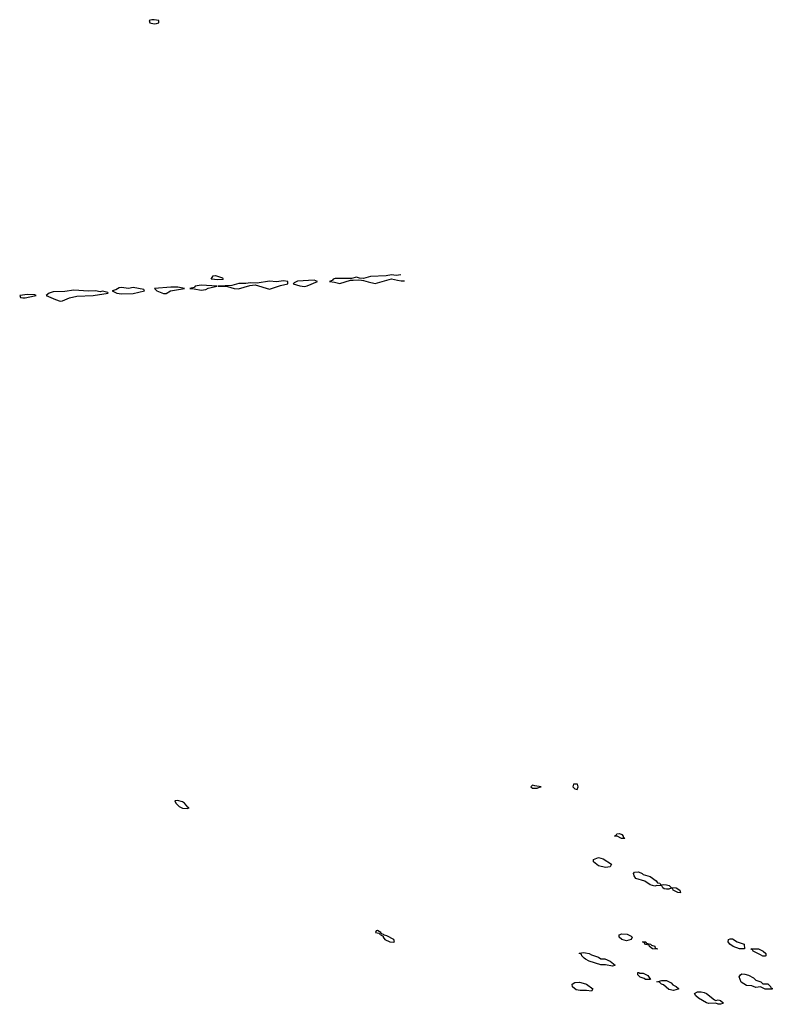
# Model space of a CAD drawing. Header units: inches. Extents: x 2710751 to 2829008, y 857003 to 965602.
# Tile 261 of 320: x 2755185 to 2761590, y 943838 to 952217. Entities that reach past the tile are written whole.
import ezdxf

# ---------------------------------------------------------------- set-up
doc = ezdxf.new("R2010")
doc.units = ezdxf.units.IN
doc.header["$MEASUREMENT"] = 0
for name, color, linetype in [('C7954', 7, 'Continuous'), ('C7955', 7, 'Continuous'), ('C7964', 7, 'Continuous')]:
    doc.layers.add(name, color=color, linetype=linetype)

msp = doc.modelspace()

# ---------------------------------------------------------------- linework, layer by layer
at = {"layer": 'C7954', "color": 2, "elevation": 14}
for points in [[(2756150, 949938), (2756110, 949929.6), (2756050, 949938), (2756030, 949935.1), (2756002.4, 949917.6), (2755972, 949910), (2756010.7, 949890.7), (2756050, 949883), (2756150, 949888), (2756248, 949910), (2756242, 949922)], [(2756470, 949941.3), (2756332, 949930), (2756352, 949910), (2756410, 949886), (2756430, 949886.8), (2756469.5, 949910.5), (2756586, 949930), (2756530, 949939.5)], [(2756730, 949957.7), (2756678, 949950), (2756670, 949938), (2756634, 949930), (2756670, 949927.7), (2756730, 949914.8), (2756770, 949920.7), (2756790, 949931), (2756866, 949950)], [(2757430, 949994.3), (2757370, 949985.6), (2757310, 949992.6), (2757204.4, 949975.6), (2757150, 949978.4), (2757110, 949972.2), (2757050, 949972), (2756990, 949956.2), (2756874, 949950), (2756953.6, 949946.4), (2757010, 949930.8), (2757047.5, 949927.5), (2757143.7, 949956.3), (2757190, 949960.7), (2757310, 949922.8), (2757405.1, 949954.9), (2757466, 949970), (2757468, 949990)], [(2757690, 949999.3), (2757549.2, 949990.8), (2757521, 949979), (2757512, 949970), (2757570, 949950.8), (2757610, 949947.3), (2757630, 949951), (2757718, 949990)], [(2755250, 949879.5), (2755184.7, 949870), (2755192, 949852), (2755211.1, 949851.1), (2755230, 949851), (2755310, 949868), (2755326, 949870), (2755314.6, 949874.6)], [(2755644.8, 949915.2), (2755570, 949903.5), (2755470, 949899.7), (2755436, 949890), (2755411.3, 949870), (2755490, 949834.8), (2755530, 949822), (2755550, 949824.7), (2755608, 949850), (2755670, 949864.9), (2755809.3, 949870.7), (2755938, 949890), (2755934.6, 949894.6), (2755890, 949908), (2755870, 949902), (2755829.1, 949909.1), (2755770, 949907)], [(2759550, 945704), (2759536, 945690), (2759550, 945676), (2759590, 945676), (2759610, 945684.9), (2759622, 945690), (2759570, 945697)], [(2759931, 945711), (2759898, 945710), (2759891, 945690), (2759910, 945671), (2759930, 945664.7), (2759936.3, 945690)], [(2756526.4, 945573.6), (2756506, 945570), (2756514, 945550), (2756542.3, 945522.3), (2756570, 945508.2), (2756610, 945504.9), (2756628, 945510), (2756615.5, 945515.5), (2756587, 945550), (2756570, 945561.3)], [(2758230, 944466), (2758218, 944462), (2758214, 944450), (2758242, 944442), (2758250, 944434), (2758258, 944438), (2758254, 944430), (2758278, 944418), (2758278, 944410), (2758292, 944390), (2758334, 944370), (2758370, 944366), (2758374, 944370), (2758368, 944390), (2758310, 944422), (2758286, 944426), (2758286, 944430), (2758260.4, 944440.4), (2758258, 944450)]]:
    msp.add_lwpolyline(points, close=True, dxfattribs=at)
at = {"layer": 'C7954', "color": 2}
for points, elevation in [([(2757845.6, 950000), (2757843.6, 949996.4), (2757822, 949990), (2757864.5, 949984.5), (2757910, 949971), (2758000.9, 949999.1), (2758021.6, 950000)], 14), ([(2758095, 950000), (2758110, 949998.8), (2758150, 949984.9), (2758210, 949973.4), (2758309.4, 950000)], 14), ([(2758399.2, 950000), (2758430, 949993.4), (2758460.6, 949993.7)], 14), ([(2760000, 944223.2), (2759988.7, 944230), (2759968, 944250), (2759966, 944266), (2759946, 944270), (2759950, 944274), (2759982, 944278), (2760000, 944275.4)], 10), ([(2760000, 943955.2), (2759954.6, 943954.6), (2759922, 943962), (2759890, 943988), (2759888, 944010), (2759910, 944024.7), (2759950, 944026), (2760000, 944013.3)], 10)]:
    msp.add_lwpolyline(points, dxfattribs=dict(at, elevation=elevation))
at = {"layer": 'C7955', "color": 2}
for points, elevation in [([(2756330, 952217), (2756310, 952217), (2756286, 952210), (2756292, 952190), (2756330, 952180.7), (2756350, 952184), (2756368, 952190), (2756368, 952210)], 14), ([(2756870, 950004), (2756814, 950010), (2756830, 950036), (2756850, 950040.7), (2756910, 950021), (2756915.5, 950010), (2756910, 950006.6)], 10)]:
    msp.add_lwpolyline(points, close=True, dxfattribs=dict(at, elevation=elevation))
at = {"layer": 'C7955', "color": 2, "elevation": 14}
for points in [[(2758428.4, 950044.5), (2758390, 950039.7), (2758350, 950046.6), (2758303.8, 950036.2), (2758170, 950031.1), (2758110, 950015.1), (2758077.5, 950017.5), (2758050, 950025.2), (2758010, 950015.1), (2757870, 950014.3), (2757851.3, 950010), (2757845.6, 950000)], [(2758021.6, 950000), (2758070, 950002), (2758095, 950000)], [(2758309.4, 950000), (2758349.3, 950010.7), (2758399.2, 950000)]]:
    msp.add_lwpolyline(points, dxfattribs=at)
at = {"layer": 'C7964', "color": 2, "elevation": 10}
for points in [[(2760330, 945248.7), (2760306, 945250), (2760270, 945268), (2760246, 945270), (2760262, 945278), (2760266, 945290), (2760290, 945292), (2760310, 945282), (2760322, 945270), (2760322, 945262), (2760334, 945250)], [(2760170, 945001.2), (2760110, 945015.3), (2760068, 945050), (2760068, 945070), (2760110, 945086), (2760150, 945076), (2760222, 945030), (2760210, 945008.7)], [(2760650, 944854), (2760662, 944858), (2760690, 944856), (2760712, 944850), (2760730, 944832), (2760772, 944830), (2760802, 944810), (2760810, 944788), (2760786, 944790), (2760746, 944810), (2760742, 944822), (2760730, 944826), (2760710, 944818), (2760690, 944818), (2760670, 944822), (2760658, 944830), (2760650, 944846), (2760608, 944848), (2760590, 944844), (2760550, 944854), (2760504.7, 944884.7), (2760429.4, 944909.4), (2760415.3, 944930), (2760408.4, 944951.6), (2760418, 944962), (2760450, 944964.7), (2760482, 944950), (2760490, 944942), (2760550, 944924.7), (2760602, 944890), (2760612, 944872), (2760634, 944870), (2760638, 944858)], [(2760350, 944379), (2760309.3, 944389.3), (2760288, 944410), (2760286, 944430), (2760310, 944438), (2760353.7, 944433.7), (2760390, 944418), (2760398, 944410), (2760390, 944388.7)], [(2760594, 944314), (2760606, 944314), (2760610.9, 944310.9), (2760610, 944308), (2760569.3, 944309.3), (2760546, 944330), (2760542, 944342), (2760510, 944346), (2760502, 944362), (2760486, 944370), (2760514, 944370), (2760518, 944358), (2760554, 944350), (2760562, 944342), (2760590, 944332)], [(2761310, 944308.7), (2761258, 944330), (2761228.7, 944350), (2761215.3, 944370), (2761218, 944390), (2761230, 944396), (2761250, 944394.8), (2761290, 944371), (2761350, 944351), (2761354, 944310), (2761350, 944308.7)], [(2761530, 944248), (2761510, 944248.7), (2761490, 944258), (2761426, 944290), (2761422, 944302), (2761406, 944310), (2761472, 944310), (2761512, 944290), (2761534, 944270), (2761534, 944250)], [(2760462, 944102), (2760490, 944102), (2760530, 944082), (2760554, 944050), (2760550, 944048), (2760510, 944048.7), (2760499, 944059), (2760466, 944070), (2760446, 944090), (2760446, 944110), (2760454, 944110)], [(2761590, 943966), (2761530, 943968), (2761490, 943988), (2761450, 943982), (2761414.6, 943994.6), (2761370, 943998), (2761326.3, 944026.3), (2761308.7, 944071.3), (2761318, 944090), (2761330, 944096), (2761355.3, 944095.3), (2761386.4, 944086.4), (2761430, 944064.7), (2761450, 944044.7), (2761492, 944030), (2761510, 944012), (2761550.9, 944010.9), (2761574, 943990), (2761578, 943978), (2761590, 943974)], [(2760750, 943955.3), (2760710, 943965.2), (2760663.1, 944003.1), (2760646, 944010), (2760630, 944026), (2760606, 944030), (2760650, 944042), (2760690, 944042), (2760730, 944021), (2760744.5, 944004.5), (2760772, 943990), (2760794, 943970), (2760790, 943966)], [(2761110, 943871.3), (2761130, 943876), (2761150, 943871.3), (2761172, 943850), (2761170, 943846), (2761150, 943838), (2761130, 943838), (2761108.7, 943848.7), (2761050, 943845.2), (2761030, 943849.2), (2760962, 943890), (2760938, 943910), (2760928, 943930), (2760954.6, 943945.4), (2760985.4, 943945.4), (2761010, 943938), (2761030.6, 943930.6), (2761096.9, 943876.9)]]:
    msp.add_lwpolyline(points, close=True, dxfattribs=at)
for points in [[(2760000, 944275.4), (2760030, 944271), (2760050, 944258), (2760110, 944238), (2760130, 944224.7), (2760163.6, 944223.6), (2760210, 944204.7), (2760254, 944170), (2760250, 944168), (2760230, 944162), (2760170, 944175.3), (2760130, 944175.3), (2760030, 944205.2), (2760000, 944223.2)], [(2760000, 944013.3), (2760010, 944010.8), (2760062, 943970), (2760050, 943948.7), (2760010, 943955.3), (2760000, 943955.2)]]:
    msp.add_lwpolyline(points, dxfattribs=at)

doc.saveas('drawing.dxf')
